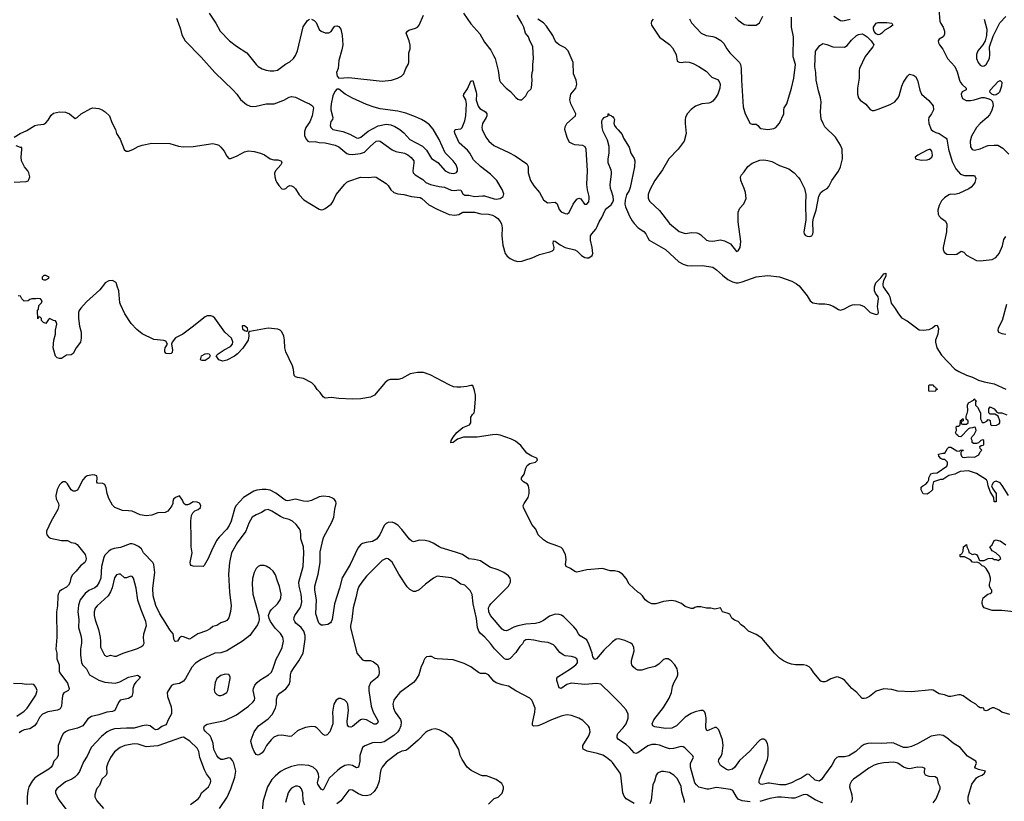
# Model space of a CAD drawing. Header units: inches. Extents: x 1771504 to 1971212, y 471788 to 643615.
# Tile 354 of 587: x 1893986 to 1903994, y 544744 to 552685. Entities that reach past the tile are written whole.
import ezdxf

# ---------------------------------------------------------------- set-up
doc = ezdxf.new("R2010")
doc.units = ezdxf.units.IN
doc.header["$MEASUREMENT"] = 0
for name, color, linetype in [('B8594', 7, 'Continuous'), ('B8595', 7, 'Continuous'), ('B9504', 7, 'Continuous'), ('B9505', 7, 'Continuous')]:
    doc.layers.add(name, color=color, linetype=linetype)

msp = doc.modelspace()

# ---------------------------------------------------------------- linework, layer by layer
at = {"layer": 'B8594', "color": 5}
for points, elevation in [([(1894846, 550000), (1894801, 549939), (1894663, 549817), (1894606, 549754), (1894590, 549730), (1894583, 549710), (1894584, 549650), (1894593, 549570), (1894611, 549510), (1894611, 549450), (1894603, 549410), (1894561, 549350), (1894530, 549295), (1894510, 549281), (1894463, 549277), (1894410, 549244), (1894390, 549242), (1894366, 549250), (1894350, 549266), (1894325, 549350), (1894333, 549430), (1894348, 549490), (1894348, 549530), (1894362, 549590), (1894358, 549610), (1894350, 549626), (1894330, 549628), (1894290, 549648), (1894280, 549640), (1894250, 549598), (1894226, 549610), (1894206, 549630), (1894206, 549650), (1894190, 549666), (1894178, 549662), (1894170, 549646), (1894166, 549730), (1894176, 549744), (1894180, 549780), (1894208, 549810), (1894215, 549830), (1894198, 549850), (1894170, 549854), (1894150, 549848), (1894110, 549848), (1894090, 549842), (1894070, 549828), (1894030, 549826), (1894006, 549850), (1893995, 549875), (1893970, 549878)], 280), ([(1900000, 547087), (1899987, 547087), (1899910, 547109), (1899750, 547096), (1899650, 547073), (1899630, 547078), (1899585, 547110), (1899541, 547130), (1899535, 547150), (1899540, 547200), (1899533, 547250), (1899504, 547310), (1899490, 547321), (1899456, 547336), (1899350, 547374), (1899310, 547400), (1899257, 547450), (1899232, 547510), (1899190, 547555), (1899105, 547730), (1899103, 547750), (1899112, 547770), (1899153, 547830), (1899163, 547870), (1899163, 547910), (1899156, 547950), (1899147, 547967), (1899107, 547990), (1899090, 548005), (1899085, 548010), (1899085, 548030), (1899113, 548067), (1899130, 548130), (1899144, 548156), (1899170, 548175), (1899230, 548191), (1899249, 548210), (1899242, 548230), (1899190, 548249), (1899140, 548280), (1899079, 548359), (1899024, 548404), (1898984, 548424), (1898870, 548465), (1898830, 548470), (1898793, 548467), (1898636, 548444), (1898498, 548442), (1898465, 548435), (1898437, 548423), (1898390, 548390), (1898367, 548387), (1898370, 548411), (1898390, 548443), (1898430, 548490), (1898490, 548542), (1898557, 548570), (1898572, 548590), (1898572, 548648), (1898587, 548673), (1898604, 548690), (1898609, 548711), (1898620, 548830), (1898619, 548870), (1898610, 548919), (1898590, 548967), (1898570, 548970), (1898530, 548958), (1898470, 548951), (1898430, 548950), (1898394, 548954), (1898350, 548974), (1898158, 549078), (1898090, 549099), (1898030, 549101), (1897954, 549086), (1897870, 549040), (1897832, 549028), (1897750, 549028), (1897730, 549022), (1897702, 548998), (1897591, 548869), (1897550, 548850), (1897452, 548832), (1897370, 548830), (1897230, 548836), (1897150, 548848), (1897090, 548841), (1897070, 548853), (1897039, 548899), (1897010, 548927), (1896984, 548964), (1896954, 548994), (1896870, 549038), (1896808, 549050), (1896790, 549057), (1896777, 549070), (1896770, 549130), (1896758, 549170), (1896691, 549311), (1896682, 549350), (1896678, 549430), (1896671, 549470), (1896650, 549515), (1896632, 549532), (1896610, 549541), (1896510, 549550), (1896324, 549516), (1896312, 549508), (1896314, 549474), (1896307, 549430), (1896252, 549348), (1896201, 549290), (1896170, 549267), (1896090, 549225), (1896050, 549215), (1896009, 549229), (1895982, 549270), (1896002, 549290), (1896064, 549330), (1896130, 549364), (1896149, 549390), (1896151, 549411), (1896138, 549450), (1896070, 549510), (1895970, 549653), (1895950, 549669), (1895930, 549678), (1895890, 549675), (1895870, 549667), (1895739, 549561), (1895643, 549490), (1895568, 549452), (1895535, 549410), (1895530, 549390), (1895539, 549330), (1895535, 549305), (1895525, 549295), (1895511, 549289), (1895475, 549295), (1895462, 549310), (1895461, 549330), (1895465, 549350), (1895489, 549390), (1895470, 549419), (1895450, 549425), (1895350, 549437), (1895230, 549493), (1895176, 549536), (1895120, 549600), (1895055, 549695), (1895010, 549790), (1895003, 549810), (1894992, 549930), (1894978, 549978), (1894971, 550000)], 280), ([(1900000, 546354), (1899922, 546278), (1899850, 546193), (1899830, 546184), (1899811, 546211), (1899803, 546250), (1899775, 546335), (1899750, 546385), (1899684, 546424), (1899666, 546446), (1899643, 546490), (1899618, 546518), (1899518, 546618), (1899494, 546634), (1899470, 546642), (1899430, 546644), (1899390, 546633), (1899370, 546624), (1899310, 546580), (1899270, 546560), (1899230, 546552), (1899130, 546544), (1899050, 546528), (1899007, 546513), (1898950, 546481), (1898930, 546476), (1898910, 546479), (1898890, 546493), (1898772, 546630), (1898754, 546670), (1898752, 546708), (1898760, 546730), (1898775, 546750), (1898955, 546930), (1898973, 546970), (1898975, 546990), (1898970, 547010), (1898953, 547033), (1898905, 547070), (1898850, 547096), (1898763, 547123), (1898670, 547187), (1898610, 547200), (1898550, 547207), (1898486, 547250), (1898416, 547276), (1898270, 547318), (1898248, 547328), (1898190, 547367), (1898150, 547383), (1898108, 547392), (1898050, 547396), (1897990, 547380), (1897970, 547387), (1897947, 547407), (1897870, 547507), (1897830, 547550), (1897796, 547570), (1897770, 547579), (1897730, 547576), (1897710, 547566), (1897690, 547545), (1897645, 547450), (1897612, 547408), (1897570, 547384), (1897506, 547374), (1897470, 547362), (1897450, 547348), (1897423, 547317), (1897345, 547150), (1897264, 547016), (1897237, 546910), (1897187, 546750), (1897161, 546590), (1897153, 546567), (1897144, 546556), (1897119, 546541), (1897070, 546532), (1897050, 546532), (1897030, 546549), (1897023, 546563), (1896996, 546650), (1897003, 546790), (1896986, 546890), (1896985, 546930), (1897018, 547050), (1897039, 547170), (1897040, 547280), (1897070, 547410), (1897076, 547430), (1897159, 547581), (1897178, 547630), (1897189, 547711), (1897203, 547770), (1897198, 547790), (1897184, 547810), (1897165, 547825), (1897136, 547836), (1897070, 547843), (1897030, 547837), (1896950, 547800), (1896911, 547789), (1896870, 547793), (1896790, 547814), (1896710, 547797), (1896690, 547801), (1896670, 547812), (1896590, 547876), (1896530, 547905), (1896490, 547913), (1896450, 547913), (1896395, 547905), (1896366, 547894), (1896260, 547830), (1896187, 547750), (1896173, 547727), (1896134, 547590), (1896114, 547546), (1896090, 547510), (1896012, 547428), (1895987, 547393), (1895935, 547290), (1895901, 547210), (1895860, 547140), (1895850, 547129), (1895750, 547133), (1895730, 547139), (1895723, 547150), (1895720, 547170), (1895737, 547270), (1895728, 547330), (1895730, 547410), (1895725, 547595), (1895732, 547648), (1895744, 547676), (1895765, 547695), (1895801, 547710), (1895822, 547730), (1895827, 547750), (1895814, 547774), (1895790, 547784), (1895750, 547785), (1895710, 547762), (1895690, 547755), (1895670, 547755), (1895655, 547770), (1895642, 547802), (1895610, 547846), (1895570, 547829), (1895550, 547814), (1895541, 547790), (1895541, 547770), (1895533, 547747), (1895491, 547690), (1895463, 547677), (1895390, 547675), (1895330, 547650), (1895270, 547643), (1895210, 547655), (1895130, 547690), (1895090, 547696), (1895030, 547699), (1894954, 547730), (1894930, 547753), (1894890, 547819), (1894874, 547870), (1894864, 547930), (1894850, 547961), (1894830, 547974), (1894777, 547977), (1894768, 547988), (1894774, 548030), (1894770, 548050), (1894750, 548058), (1894730, 548060), (1894670, 548051), (1894650, 548037), (1894629, 548011), (1894580, 547920), (1894570, 547906), (1894550, 547895), (1894530, 547896), (1894510, 547908), (1894471, 547970), (1894450, 547990), (1894428, 547990), (1894410, 547980), (1894390, 547960), (1894367, 547913), (1894352, 547850), (1894356, 547816), (1894380, 547770), (1894382, 547750), (1894373, 547710), (1894304, 547590), (1894258, 547490), (1894257, 547470), (1894263, 547450), (1894278, 547430), (1894298, 547418), (1894410, 547392), (1894470, 547392), (1894510, 547375), (1894550, 547365), (1894570, 547354), (1894650, 547253), (1894660, 547210), (1894658, 547190), (1894646, 547170), (1894603, 547137), (1894559, 547081), (1894519, 547041), (1894505, 547010), (1894495, 546965), (1894481, 546939), (1894461, 546919), (1894409, 546891), (1894390, 546875), (1894377, 546850), (1894374, 546830), (1894369, 546731), (1894360, 546670), (1894362, 546410), (1894352, 546290), (1894362, 546250), (1894364, 546190), (1894388, 546130), (1894387, 546067), (1894393, 546050), (1894470, 545945), (1894490, 545891), (1894485, 545875), (1894475, 545865), (1894434, 545846), (1894423, 545830), (1894416, 545790), (1894412, 545710), (1894396, 545684), (1894369, 545671), (1894270, 545654), (1894218, 545630), (1894186, 545594), (1894159, 545541), (1894135, 545510), (1894090, 545481), (1894030, 545470), (1894003, 545457), (1893979, 545441)], 320), ([(1900000, 545830), (1899894, 545934), (1899850, 545942), (1899730, 545929), (1899590, 545943), (1899547, 545930), (1899490, 545890), (1899470, 545895), (1899446, 545970), (1899446, 545994), (1899456, 546010), (1899584, 546090), (1899639, 546130), (1899654, 546150), (1899656, 546170), (1899650, 546190), (1899630, 546206), (1899596, 546216), (1899530, 546223), (1899510, 546231), (1899476, 546256), (1899430, 546318), (1899410, 546333), (1899358, 546358), (1899290, 546363), (1899210, 546381), (1899153, 546387), (1899130, 546383), (1899110, 546370), (1899097, 546343), (1899070, 546315), (1899030, 546254), (1898970, 546196), (1898950, 546184), (1898930, 546183), (1898915, 546190), (1898813, 546293), (1898770, 546348), (1898714, 546410), (1898669, 546449), (1898652, 546472), (1898638, 546510), (1898630, 546602), (1898595, 546750), (1898584, 546844), (1898564, 546884), (1898510, 546940), (1898470, 546951), (1898413, 546993), (1898370, 547013), (1898230, 547031), (1898191, 547010), (1898110, 546950), (1898046, 546894), (1898010, 546876), (1897990, 546874), (1897950, 546896), (1897924, 546924), (1897838, 547050), (1897790, 547144), (1897770, 547172), (1897730, 547209), (1897710, 547212), (1897670, 547189), (1897512, 547030), (1897462, 546970), (1897433, 546927), (1897419, 546890), (1897403, 546810), (1897375, 546710), (1897360, 546590), (1897347, 546530), (1897348, 546510), (1897413, 546250), (1897470, 546182), (1897490, 546173), (1897550, 546173), (1897581, 546161), (1897621, 546130), (1897636, 546096), (1897640, 546050), (1897636, 546030), (1897618, 546002), (1897552, 545948), (1897534, 545906), (1897534, 545870), (1897557, 545710), (1897577, 545650), (1897624, 545570), (1897630, 545550), (1897623, 545537), (1897610, 545526), (1897590, 545526), (1897510, 545570), (1897470, 545579), (1897450, 545570), (1897370, 545505), (1897350, 545496), (1897330, 545499), (1897319, 545519), (1897314, 545554), (1897328, 545670), (1897321, 545730), (1897311, 545751), (1897290, 545771), (1897250, 545787), (1897230, 545787), (1897201, 545770), (1897180, 545730), (1897165, 545650), (1897170, 545590), (1897167, 545530), (1897137, 545450), (1897110, 545420), (1897090, 545414), (1897070, 545421), (1897010, 545486), (1896990, 545500), (1896950, 545505), (1896890, 545493), (1896830, 545471), (1896810, 545459), (1896750, 545407), (1896730, 545402), (1896650, 545417), (1896610, 545412), (1896570, 545397), (1896540, 545370), (1896493, 545310), (1896470, 545264), (1896450, 545237), (1896430, 545222), (1896410, 545214), (1896390, 545221), (1896370, 545249), (1896352, 545290), (1896335, 545350), (1896338, 545370), (1896370, 545450), (1896412, 545510), (1896510, 545582), (1896553, 545627), (1896587, 545690), (1896595, 545730), (1896597, 545783), (1896606, 545814), (1896630, 545842), (1896690, 545885), (1896726, 545930), (1896735, 545965), (1896739, 546030), (1896745, 546055), (1896767, 546093), (1896824, 546170), (1896867, 546250), (1896888, 546390), (1896887, 546430), (1896874, 546474), (1896846, 546510), (1896794, 546554), (1896781, 546570), (1896773, 546590), (1896774, 546610), (1896782, 546630), (1896835, 546710), (1896845, 546735), (1896852, 546770), (1896846, 546850), (1896826, 546930), (1896824, 546970), (1896867, 547130), (1896874, 547270), (1896870, 547330), (1896842, 547410), (1896844, 547450), (1896840, 547490), (1896830, 547513), (1896796, 547556), (1896759, 547590), (1896726, 547606), (1896670, 547621), (1896636, 547636), (1896550, 547693), (1896510, 547708), (1896479, 547701), (1896442, 547678), (1896390, 547656), (1896350, 547630), (1896315, 547570), (1896283, 547490), (1896195, 547370), (1896139, 547270), (1896118, 547170), (1896107, 547050), (1896118, 546870), (1896134, 546730), (1896129, 546671), (1896110, 546609), (1896090, 546581), (1896070, 546569), (1896030, 546557), (1895990, 546530), (1895950, 546521), (1895923, 546497), (1895885, 546475), (1895795, 546445), (1895736, 546404), (1895710, 546392), (1895650, 546414), (1895630, 546417), (1895610, 546405), (1895590, 546370), (1895570, 546366), (1895564, 546370), (1895552, 546390), (1895549, 546429), (1895544, 546444), (1895510, 546486), (1895465, 546565), (1895410, 546650), (1895370, 546732), (1895343, 546830), (1895339, 546910), (1895360, 547070), (1895350, 547150), (1895340, 547170), (1895245, 547270), (1895224, 547310), (1895194, 547334), (1895153, 547353), (1895130, 547360), (1895110, 547360), (1895010, 547324), (1894947, 547313), (1894917, 547303), (1894890, 547284), (1894850, 547243), (1894840, 547220), (1894818, 547130), (1894809, 547011), (1894795, 546970), (1894770, 546930), (1894750, 546913), (1894690, 546886), (1894650, 546856), (1894601, 546790), (1894583, 546737), (1894577, 546670), (1894586, 546590), (1894583, 546510), (1894606, 546430), (1894613, 546390), (1894614, 546350), (1894605, 546290), (1894604, 546230), (1894614, 546154), (1894625, 546130), (1894664, 546090), (1894694, 546030), (1894790, 545976), (1894850, 545954), (1894957, 545943), (1895002, 545958), (1895090, 546004), (1895184, 546024), (1895211, 546010), (1895203, 545990), (1895165, 545955), (1895148, 545930), (1895135, 545890), (1895137, 545850), (1895124, 545810), (1895093, 545787), (1895008, 545770), (1894990, 545749), (1894953, 545667), (1894930, 545657), (1894870, 545650), (1894790, 545623), (1894714, 545606), (1894679, 545581), (1894628, 545510), (1894573, 545487), (1894478, 545462), (1894450, 545448), (1894429, 545430), (1894414, 545406), (1894378, 545310), (1894377, 545210), (1894360, 545180), (1894333, 545150), (1894320, 545110), (1894307, 545090), (1894282, 545070), (1894186, 545014), (1894139, 544981), (1894114, 544950), (1894080, 544890), (1894067, 544850), (1894062, 544790), (1894062, 544710)], 340), ([(1896018, 544670), (1896093, 544787), (1896131, 544870), (1896173, 544990), (1896183, 545050), (1896161, 545130), (1896150, 545160), (1896130, 545181), (1896110, 545186), (1896050, 545169), (1896030, 545170), (1896005, 545185), (1895988, 545210), (1895959, 545270), (1895951, 545331), (1895932, 545390), (1895921, 545410), (1895870, 545457), (1895861, 545470), (1895858, 545490), (1895864, 545510), (1895890, 545527), (1896070, 545565), (1896190, 545623), (1896310, 545710), (1896356, 545750), (1896371, 545770), (1896376, 545790), (1896358, 545870), (1896361, 545890), (1896377, 545923), (1896398, 545950), (1896425, 545975), (1896516, 546030), (1896544, 546056), (1896563, 546097), (1896592, 546188), (1896628, 546250), (1896652, 546308), (1896668, 546370), (1896661, 546410), (1896637, 546450), (1896584, 546504), (1896535, 546570), (1896521, 546601), (1896516, 546630), (1896527, 546670), (1896540, 546690), (1896605, 546750), (1896634, 546790), (1896641, 546810), (1896643, 546850), (1896627, 546927), (1896602, 546990), (1896586, 547046), (1896562, 547082), (1896530, 547109), (1896490, 547133), (1896470, 547139), (1896430, 547139), (1896410, 547129), (1896390, 547110), (1896370, 547070), (1896353, 547007), (1896349, 546950), (1896356, 546850), (1896418, 546630), (1896420, 546590), (1896417, 546570), (1896402, 546538), (1896325, 546430), (1896250, 546370), (1896090, 546274), (1896030, 546253), (1895970, 546248), (1895830, 546186), (1895774, 546146), (1895734, 546106), (1895670, 545990), (1895650, 545965), (1895610, 545940), (1895550, 545932), (1895530, 545921), (1895486, 545850), (1895489, 545810), (1895525, 545705), (1895530, 545670), (1895528, 545632), (1895494, 545570), (1895479, 545530), (1895470, 545521), (1895430, 545504), (1895390, 545475), (1895370, 545471), (1895350, 545481), (1895311, 545511), (1895270, 545517), (1895230, 545511), (1895150, 545486), (1895070, 545487), (1894950, 545479), (1894910, 545468), (1894874, 545450), (1894817, 545403), (1894711, 545289), (1894670, 545201), (1894634, 545146), (1894593, 545047), (1894570, 545013), (1894545, 544990), (1894514, 544970), (1894450, 544943), (1894362, 544870), (1894350, 544850), (1894348, 544830), (1894375, 544770), (1894464, 544650)], 360), ([(1900000, 545147), (1899950, 545190), (1899912, 545212), (1899859, 545230), (1899752, 545252), (1899714, 545274), (1899708, 545290), (1899711, 545310), (1899770, 545410), (1899783, 545450), (1899778, 545490), (1899768, 545508), (1899710, 545564), (1899668, 545588), (1899594, 545614), (1899550, 545621), (1899530, 545620), (1899490, 545610), (1899390, 545573), (1899290, 545523), (1899252, 545512), (1899207, 545507), (1899197, 545517), (1899197, 545537), (1899223, 545650), (1899225, 545690), (1899198, 545758), (1899190, 545772), (1899170, 545790), (1899027, 545867), (1898954, 545914), (1898890, 545926), (1898830, 545947), (1898806, 545966), (1898750, 546030), (1898723, 546043), (1898670, 546044), (1898650, 546052), (1898570, 546109), (1898505, 546145), (1898390, 546180), (1898230, 546192), (1898210, 546196), (1898170, 546215), (1898150, 546215), (1898122, 546210), (1898105, 546195), (1898091, 546169), (1898087, 546150), (1898068, 546112), (1898043, 546030), (1898010, 545976), (1897987, 545950), (1897850, 545848), (1897815, 545810), (1897790, 545770), (1897780, 545730), (1897785, 545690), (1897803, 545650), (1897855, 545575), (1897864, 545550), (1897861, 545510), (1897843, 545470), (1897829, 545450), (1897787, 545413), (1897690, 545349), (1897650, 545337), (1897590, 545341), (1897570, 545337), (1897493, 545307), (1897470, 545290), (1897443, 545210), (1897443, 545150), (1897430, 545089), (1897410, 545084), (1897370, 545108), (1897330, 545116), (1897290, 545106), (1897250, 545085), (1897219, 545061), (1897130, 544978), (1897070, 544857), (1897050, 544866), (1897017, 544917), (1897012, 544930), (1897026, 544990), (1897022, 545022), (1897001, 545061), (1896969, 545089), (1896926, 545106), (1896845, 545115), (1896808, 545112), (1896750, 545098), (1896686, 545074), (1896635, 545045), (1896581, 544999), (1896550, 544965), (1896503, 544890), (1896461, 544750), (1896449, 544650)], 360), ([(1893958, 545610), (1894030, 545661), (1894061, 545690), (1894150, 545821), (1894164, 545870), (1894150, 545904), (1894130, 545929), (1894110, 545934), (1894050, 545930), (1894010, 545936), (1893921, 545941)], 320), ([(1898750, 544715), (1898810, 544771), (1898850, 544785), (1898890, 544825), (1898904, 544870), (1898904, 544890), (1898886, 544926), (1898830, 544965), (1898730, 545003), (1898690, 545003), (1898671, 545009), (1898576, 545056), (1898535, 545090), (1898484, 545170), (1898464, 545210), (1898449, 545270), (1898383, 545383), (1898310, 545439), (1898250, 545469), (1898210, 545479), (1898170, 545473), (1898130, 545458), (1898110, 545444), (1898035, 545365), (1897930, 545273), (1897910, 545259), (1897870, 545253), (1897830, 545232), (1897710, 545142), (1897670, 545090), (1897658, 545062), (1897649, 545030), (1897639, 544950), (1897619, 544890), (1897590, 544844), (1897550, 544810), (1897510, 544800), (1897470, 544803), (1897430, 544821), (1897370, 544856), (1897350, 544862), (1897330, 544858), (1897250, 544750), (1897210, 544718)], 380), ([(1895723, 544710), (1895798, 544770), (1895815, 544790), (1895833, 544830), (1895904, 544890), (1895926, 544930), (1895930, 544950), (1895926, 544970), (1895884, 545024), (1895863, 545063), (1895816, 545190), (1895805, 545250), (1895790, 545282), (1895714, 545354), (1895650, 545394), (1895630, 545391), (1895390, 545309), (1895270, 545297), (1895190, 545323), (1895150, 545329), (1895054, 545310), (1895008, 545292), (1894950, 545247), (1894908, 545190), (1894880, 545130), (1894869, 545090), (1894870, 545030), (1894866, 545010), (1894821, 544970), (1894797, 544903), (1894770, 544874), (1894762, 544858), (1894749, 544810), (1894750, 544790), (1894770, 544750), (1894839, 544670)], 380), ([(1896884, 544704), (1896867, 544750), (1896862, 544830), (1896857, 544850), (1896850, 544870), (1896832, 544892), (1896810, 544898), (1896790, 544896), (1896750, 544876), (1896730, 544858), (1896714, 544830), (1896687, 544730)], 380)]:
    msp.add_lwpolyline(points, dxfattribs=dict(at, elevation=elevation))
for points, elevation in [([(1896270, 549576), (1896250, 549574), (1896246, 549570), (1896250, 549545), (1896270, 549526), (1896290, 549522), (1896298, 549522), (1896306, 549530), (1896302, 549550)], 280), ([(1895842, 549222), (1895822, 549230), (1895835, 549270), (1895870, 549290), (1895890, 549293), (1895912, 549290), (1895922, 549270), (1895912, 549250), (1895870, 549224)], 280), ([(1894993, 547053), (1894970, 547044), (1894950, 547015), (1894927, 546913), (1894909, 546871), (1894885, 546830), (1894774, 546730), (1894754, 546706), (1894741, 546670), (1894744, 546630), (1894753, 546587), (1894785, 546490), (1894803, 546410), (1894808, 546370), (1894808, 546310), (1894848, 546230), (1894870, 546215), (1894910, 546228), (1894950, 546218), (1894970, 546218), (1894990, 546229), (1895036, 546250), (1895184, 546296), (1895224, 546316), (1895241, 546330), (1895251, 546350), (1895245, 546405), (1895247, 546447), (1895273, 546530), (1895267, 546570), (1895219, 546690), (1895188, 546788), (1895169, 546909), (1895142, 547010), (1895130, 547027), (1895111, 547031), (1895070, 547016), (1895050, 547015), (1895011, 547051)], 360), ([(1896074, 546034), (1896030, 546022), (1895990, 545990), (1895971, 545950), (1895963, 545877), (1895970, 545850), (1895990, 545829), (1896010, 545820), (1896030, 545819), (1896050, 545824), (1896090, 545848), (1896102, 545870), (1896126, 545990), (1896125, 546010), (1896110, 546032)], 380)]:
    msp.add_lwpolyline(points, close=True, dxfattribs=dict(at, elevation=elevation))
at = {"layer": 'B8595', "color": 5}
for points, elevation in [([(1895581, 552701), (1895597, 552657), (1895620, 552590), (1895632, 552530), (1895668, 552470), (1895830, 552305), (1895968, 552148), (1896157, 551970), (1896192, 551930), (1896230, 551876), (1896290, 551825), (1896327, 551807), (1896350, 551802), (1896390, 551805), (1896490, 551829), (1896572, 551832), (1896670, 551866), (1896723, 551897), (1896750, 551906), (1896790, 551898), (1896890, 551847), (1896933, 551830), (1896962, 551810), (1896973, 551790), (1896958, 551710), (1896934, 551646), (1896894, 551590), (1896882, 551550), (1896881, 551510), (1896899, 551470), (1896913, 551450), (1896930, 551443), (1896990, 551449), (1897030, 551438), (1897090, 551434), (1897191, 551410), (1897230, 551392), (1897310, 551326), (1897330, 551318), (1897370, 551314), (1897450, 551325), (1897490, 551339), (1897550, 551399), (1897610, 551450), (1897630, 551455), (1897650, 551450), (1897770, 551362), (1897810, 551347), (1897896, 551330), (1897930, 551313), (1897965, 551285), (1897991, 551250), (1897993, 551230), (1897982, 551150), (1897985, 551130), (1898004, 551110), (1898082, 551062), (1898115, 551030), (1898162, 551010), (1898250, 550989), (1898302, 550982), (1898370, 550953), (1898409, 550951), (1898450, 550958), (1898470, 550954), (1898490, 550916), (1898510, 550902), (1898550, 550901), (1898610, 550890), (1898690, 550897), (1898710, 550895), (1898810, 550866), (1898830, 550863), (1898870, 550870), (1898900, 550890), (1898905, 550915), (1898890, 550959), (1898835, 551050), (1898770, 551115), (1898670, 551194), (1898600, 551260), (1898560, 551330), (1898539, 551359), (1898453, 551433), (1898407, 551533), (1898404, 551550), (1898412, 551568), (1898470, 551576), (1898484, 551590), (1898510, 551656), (1898521, 551710), (1898527, 551830), (1898520, 551870), (1898497, 551910), (1898500, 551930), (1898536, 551984), (1898570, 552059), (1898590, 552066), (1898625, 551950), (1898629, 551929), (1898627, 551867), (1898646, 551806), (1898664, 551784), (1898719, 551750), (1898733, 551730), (1898734, 551710), (1898728, 551690), (1898690, 551630), (1898682, 551590), (1898686, 551570), (1898725, 551490), (1898754, 551450), (1898806, 551406), (1898957, 551337), (1899022, 551302), (1899140, 551220), (1899154, 551194), (1899154, 551130), (1899178, 551050), (1899210, 550996), (1899269, 550929), (1899310, 550856), (1899350, 550826), (1899430, 550830), (1899450, 550813), (1899470, 550756), (1899490, 550732), (1899530, 550715), (1899550, 550714), (1899570, 550725), (1899612, 550810), (1899650, 550862), (1899670, 550871), (1899690, 550865), (1899726, 550810), (1899750, 550811), (1899770, 550836), (1899775, 550870), (1899775, 550890), (1899756, 550956), (1899750, 551010), (1899758, 551150), (1899743, 551370), (1899734, 551394), (1899710, 551407), (1899630, 551413), (1899610, 551419), (1899579, 551439), (1899569, 551450), (1899550, 551488), (1899527, 551570), (1899530, 551598), (1899546, 551630), (1899635, 551710), (1899637, 551730), (1899589, 551830), (1899579, 551870), (1899588, 551930), (1899637, 551990), (1899648, 552030), (1899642, 552070), (1899614, 552134), (1899611, 552251), (1899561, 552370), (1899530, 552400), (1899470, 552430), (1899444, 552450), (1899430, 552470), (1899404, 552524), (1899340, 552620), (1899310, 552653), (1899252, 552692)], 320), ([(1895913, 552750), (1895979, 552650), (1896023, 552570), (1896118, 552470), (1896190, 552415), (1896294, 552350), (1896390, 552231), (1896411, 552210), (1896450, 552185), (1896490, 552171), (1896530, 552165), (1896570, 552164), (1896606, 552174), (1896686, 552234), (1896730, 552256), (1896770, 552291), (1896790, 552321), (1896808, 552370), (1896867, 552613), (1896910, 552678), (1896930, 552689)], 340), ([(1896950, 552689), (1896978, 552678), (1896998, 552658), (1897030, 552587), (1897050, 552570), (1897090, 552552), (1897127, 552553), (1897150, 552566), (1897176, 552604), (1897190, 552618), (1897210, 552622), (1897230, 552615), (1897249, 552589), (1897265, 552525), (1897269, 552430), (1897260, 552380), (1897231, 552270), (1897223, 552190), (1897207, 552150), (1897211, 552110), (1897230, 552091), (1897330, 552099), (1897670, 552059), (1897766, 552070), (1897826, 552090), (1897866, 552110), (1897890, 552134), (1897909, 552190), (1897935, 552230), (1897942, 552250), (1897942, 552350), (1897955, 552390), (1897955, 552425), (1897944, 552470), (1897913, 552550), (1897929, 552570), (1897942, 552578), (1898010, 552598), (1898030, 552609), (1898047, 552630), (1898091, 552730)], 340), ([(1898496, 552750), (1898570, 552643), (1898662, 552542), (1898710, 552457), (1898774, 552374), (1898803, 552323), (1898818, 552290), (1898850, 552170), (1898863, 552070), (1898873, 552050), (1898930, 551988), (1898974, 551954), (1899030, 551896), (1899050, 551878), (1899070, 551871), (1899090, 551871), (1899100, 551880), (1899130, 551912), (1899150, 551952), (1899180, 551980), (1899188, 551992), (1899195, 552070), (1899192, 552110), (1899196, 552150), (1899203, 552170), (1899201, 552230), (1899209, 552291), (1899201, 552410), (1899186, 552446), (1899170, 552470), (1899156, 552510), (1899128, 552548), (1899110, 552609), (1899090, 552649), (1899043, 552730)], 340), ([(1893930, 551490), (1893990, 551530), (1894059, 551561), (1894139, 551610), (1894170, 551618), (1894230, 551623), (1894250, 551636), (1894275, 551665), (1894304, 551716), (1894330, 551734), (1894390, 551750), (1894450, 551745), (1894491, 551730), (1894550, 551683), (1894570, 551691), (1894610, 551730), (1894710, 551783), (1894730, 551788), (1894790, 551784), (1894823, 551770), (1894853, 551750), (1894898, 551710), (1894922, 551642), (1894958, 551570), (1894970, 551530), (1895006, 551470), (1895048, 551368), (1895069, 551349), (1895090, 551350), (1895135, 551365), (1895190, 551396), (1895231, 551411), (1895330, 551430), (1895510, 551426), (1895600, 551400), (1895650, 551395), (1895750, 551397), (1895950, 551427), (1895990, 551418), (1896010, 551409), (1896031, 551391), (1896064, 551350), (1896090, 551297), (1896110, 551276), (1896130, 551276), (1896155, 551285), (1896197, 551303), (1896270, 551344), (1896310, 551352), (1896370, 551345), (1896434, 551330), (1896473, 551313), (1896530, 551271), (1896570, 551260), (1896610, 551261), (1896630, 551256), (1896642, 551250), (1896651, 551230), (1896641, 551210), (1896585, 551150), (1896575, 551125), (1896578, 551090), (1896590, 551050), (1896598, 551030), (1896619, 550999), (1896650, 550968), (1896670, 550963), (1896690, 550971), (1896710, 550990), (1896730, 550999), (1896750, 550998), (1896770, 550988), (1896790, 550967), (1896825, 550905), (1896875, 550855), (1897030, 550759), (1897050, 550755), (1897070, 550757), (1897092, 550768), (1897150, 550812), (1897167, 550833), (1897203, 550910), (1897290, 551013), (1897310, 551034), (1897330, 551046), (1897450, 551084), (1897530, 551081), (1897590, 551090), (1897610, 551086), (1897710, 551021), (1897730, 551001), (1897758, 550958), (1897790, 550930), (1897830, 550917), (1897890, 550909), (1897968, 550888), (1898057, 550877), (1898073, 550870), (1898145, 550805), (1898230, 550760), (1898350, 550706), (1898410, 550698), (1898450, 550707), (1898491, 550729), (1898590, 550731), (1898610, 550730), (1898674, 550714), (1898750, 550709), (1898790, 550698), (1898823, 550683), (1898846, 550666), (1898870, 550636), (1898882, 550610), (1898891, 550571), (1898888, 550490), (1898896, 550396), (1898921, 550310), (1898941, 550281), (1898970, 550259), (1899010, 550239), (1899050, 550229), (1899088, 550232), (1899119, 550241), (1899194, 550266), (1899270, 550300), (1899375, 550325), (1899403, 550337), (1899414, 550350), (1899419, 550370), (1899408, 550410), (1899410, 550437), (1899430, 550434), (1899479, 550399), (1899530, 550370), (1899630, 550346), (1899652, 550332), (1899697, 550290), (1899730, 550269), (1899750, 550265), (1899770, 550267), (1899804, 550290), (1899810, 550310), (1899803, 550370), (1899786, 550446), (1899789, 550490), (1899801, 550510), (1899842, 550558), (1899856, 550584), (1899874, 550630), (1899903, 550677), (1899936, 550750), (1899952, 550770), (1900000, 550808)], 280), ([(1900000, 551138), (1899996, 551156), (1899966, 551230), (1899967, 551270), (1899979, 551330), (1899978, 551398), (1899961, 551461), (1899915, 551550), (1899906, 551590), (1899904, 551656), (1899908, 551670), (1899926, 551690), (1899966, 551710), (1899966, 551730), (1899970, 551732), (1899978, 551718), (1900000, 551707)], 280), ([(1893930, 551035), (1894050, 551041), (1894072, 551048), (1894080, 551060), (1894089, 551090), (1894079, 551130), (1894069, 551150), (1894034, 551190), (1894004, 551250), (1893999, 551290), (1894008, 551368), (1894006, 551386), (1893994, 551386), (1893950, 551404)], 280), ([(1900000, 550942), (1899991, 550970), (1899986, 551010), (1900000, 551117)], 280), ([(1894971, 550000), (1894968, 550008), (1894959, 550019), (1894930, 550035), (1894890, 550033), (1894853, 550010), (1894846, 550000)], 280)]:
    msp.add_lwpolyline(points, dxfattribs=dict(at, elevation=elevation))
for points, elevation in [([(1897230, 551978), (1897210, 551978), (1897190, 551955), (1897168, 551910), (1897150, 551830), (1897147, 551793), (1897149, 551769), (1897170, 551690), (1897165, 551670), (1897147, 551650), (1897142, 551610), (1897147, 551590), (1897167, 551570), (1897270, 551550), (1897342, 551522), (1897410, 551486), (1897430, 551482), (1897454, 551490), (1897526, 551554), (1897630, 551608), (1897710, 551624), (1897757, 551617), (1897800, 551600), (1897851, 551571), (1897890, 551536), (1897950, 551468), (1898080, 551400), (1898120, 551360), (1898170, 551276), (1898235, 551235), (1898310, 551149), (1898350, 551129), (1898390, 551123), (1898410, 551125), (1898426, 551134), (1898435, 551150), (1898435, 551170), (1898421, 551210), (1898393, 551250), (1898312, 551332), (1898250, 551469), (1898190, 551573), (1898150, 551616), (1898110, 551647), (1898071, 551671), (1898010, 551699), (1897910, 551737), (1897830, 551755), (1897650, 551781), (1897590, 551795), (1897510, 551822), (1897370, 551887), (1897295, 551930)], 340), ([(1894250, 550086), (1894230, 550086), (1894214, 550070), (1894214, 550050), (1894230, 550042), (1894250, 550042), (1894282, 550058), (1894286, 550070)], 280)]:
    msp.add_lwpolyline(points, close=True, dxfattribs=dict(at, elevation=elevation))
at = {"layer": 'B9504', "color": 5}
for points, elevation in [([(1901880, 550000), (1901910, 549981), (1901990, 549879), (1902019, 549830), (1902047, 549810), (1902110, 549799), (1902170, 549798), (1902210, 549792), (1902255, 549775), (1902310, 549739), (1902330, 549735), (1902370, 549747), (1902422, 549778), (1902450, 549788), (1902471, 549791), (1902530, 549787), (1902570, 549770), (1902630, 549711), (1902690, 549690), (1902710, 549698), (1902716, 549710), (1902706, 549770), (1902715, 549850), (1902710, 549870), (1902685, 549905), (1902675, 549930), (1902675, 549970), (1902686, 550000)], 280), ([(1902760, 550000), (1902760, 549990), (1902764, 549970), (1902821, 549890), (1902830, 549870), (1902844, 549804), (1902885, 549750), (1902910, 549706), (1902950, 549657), (1903005, 549625), (1903130, 549535), (1903170, 549532), (1903230, 549539), (1903264, 549556), (1903290, 549578), (1903310, 549581), (1903326, 549546), (1903317, 549490), (1903295, 549430), (1903294, 549410), (1903308, 549350), (1903357, 549277), (1903490, 549136), (1903530, 549112), (1903610, 549075), (1903670, 549053), (1903730, 549023), (1903790, 549006), (1903890, 548985), (1904008, 548930)], 280), ([(1904015, 549790), (1903972, 549630), (1903930, 549550), (1903927, 549530), (1903936, 549510), (1903970, 549496), (1904010, 549490)], 320), ([(1904035, 547850), (1903973, 547953), (1903950, 547978), (1903910, 547995), (1903891, 547989), (1903880, 547980), (1903862, 547950), (1903877, 547917), (1903911, 547870), (1903911, 547789), (1903910, 547786), (1903890, 547786), (1903888, 547830), (1903849, 547890), (1903829, 547949), (1903824, 547990), (1903814, 548010), (1903710, 548075), (1903630, 548100), (1903544, 548096), (1903490, 548069), (1903430, 548055), (1903370, 548015), (1903346, 548014), (1903274, 547990), (1903265, 547950), (1903265, 547910), (1903230, 547878), (1903210, 547866), (1903170, 547868), (1903148, 547910), (1903150, 547934), (1903166, 547950), (1903195, 547965), (1903218, 547990), (1903228, 548010), (1903228, 548032), (1903248, 548070), (1903270, 548078), (1903310, 548082), (1903409, 548150), (1903418, 548170), (1903418, 548190), (1903390, 548218), (1903370, 548218), (1903350, 548228), (1903328, 548250), (1903326, 548270), (1903370, 548282), (1903390, 548282), (1903418, 548330), (1903430, 548342), (1903450, 548342), (1903510, 548305), (1903538, 548302), (1903550, 548312), (1903574, 548314), (1903570, 548306), (1903558, 548302), (1903552, 548288), (1903551, 548270), (1903558, 548250), (1903570, 548241), (1903590, 548236), (1903630, 548245), (1903690, 548242), (1903735, 548265), (1903750, 548294), (1903766, 548310), (1903748, 548330), (1903746, 548350), (1903760, 548360), (1903778, 548362), (1903786, 548370), (1903786, 548410), (1903775, 548415), (1903754, 548410), (1903730, 548386), (1903710, 548378), (1903680, 548380), (1903666, 548390), (1903666, 548410), (1903658, 548430), (1903668, 548450), (1903689, 548470), (1903708, 548510), (1903702, 548542), (1903690, 548546), (1903670, 548538), (1903644, 548536), (1903630, 548528), (1903552, 548448), (1903530, 548449), (1903522, 548462), (1903508, 548470), (1903498, 548490), (1903508, 548510), (1903506, 548550), (1903510, 548554), (1903530, 548554), (1903546, 548570), (1903548, 548612), (1903562, 548618), (1903566, 548630), (1903574, 548630), (1903574, 548610), (1903558, 548602), (1903554, 548590), (1903558, 548578), (1903570, 548574), (1903610, 548574), (1903626, 548590), (1903626, 548610), (1903607, 548627), (1903606, 548650), (1903608, 548670), (1903616, 548684), (1903622, 548710), (1903618, 548770), (1903629, 548791), (1903682, 548818), (1903686, 548834), (1903690, 548834), (1903698, 548818), (1903712, 548810), (1903702, 548798), (1903702, 548770), (1903722, 548750), (1903752, 548690), (1903752, 548630), (1903764, 548604), (1903770, 548594), (1903790, 548594), (1903815, 548605), (1903830, 548622), (1903840, 548620), (1903850, 548614), (1903853, 548573), (1903862, 548562), (1903916, 548564), (1903940, 548580), (1903948, 548590), (1903949, 548610), (1903930, 548658), (1903896, 548676), (1903850, 548678), (1903838, 548690), (1903835, 548730), (1903849, 548751), (1903891, 548730), (1903918, 548698), (1903931, 548691), (1903970, 548690), (1904021, 548670)], 260), ([(1904090, 546670), (1903970, 546684), (1903870, 546682), (1903790, 546709), (1903775, 546730), (1903768, 546752), (1903768, 546770), (1903778, 546810), (1903826, 546850), (1903850, 546854), (1903866, 546870), (1903866, 546890), (1903858, 546898), (1903844, 546930), (1903842, 546950), (1903855, 546990), (1903855, 547010), (1903840, 547060), (1903808, 547110), (1903789, 547129), (1903770, 547135), (1903743, 547163), (1903715, 547175), (1903690, 547169), (1903670, 547175), (1903650, 547198), (1903590, 547226), (1903550, 547226), (1903546, 547230), (1903546, 547250), (1903562, 547258), (1903576, 547284), (1903578, 547330), (1903610, 547354), (1903612, 547330), (1903630, 547294), (1903632, 547272), (1903670, 547252), (1903690, 547258), (1903711, 547251), (1903725, 547230), (1903737, 547197), (1903750, 547191), (1903790, 547191), (1903830, 547212), (1903870, 547214), (1903890, 547202), (1903910, 547202), (1903930, 547192), (1903958, 547210), (1903948, 547230), (1903906, 547270), (1903869, 547289), (1903848, 547330), (1903869, 547351), (1903890, 547392), (1903910, 547402), (1903930, 547392), (1903951, 547391), (1904010, 547351)], 260), ([(1904050, 545626), (1903970, 545649), (1903941, 545670), (1903890, 545693), (1903870, 545693), (1903850, 545685), (1903830, 545669), (1903810, 545664), (1903790, 545669), (1903786, 545690), (1903770, 545695), (1903750, 545694), (1903730, 545702), (1903704, 545730), (1903650, 545761), (1903574, 545814), (1903550, 545824), (1903530, 545824), (1903450, 545807), (1903430, 545808), (1903385, 545825), (1903330, 545836), (1903270, 545873), (1903256, 545876), (1903050, 545855), (1902910, 545864), (1902850, 545881), (1902770, 545886), (1902690, 545863), (1902623, 545810), (1902590, 545792), (1902570, 545787), (1902550, 545789), (1902496, 545850), (1902444, 545890), (1902373, 545970), (1902350, 545989), (1902310, 546006), (1902290, 546009), (1902230, 545989), (1902190, 545964), (1902170, 545957), (1902150, 545958), (1902130, 545965), (1902059, 546050), (1902031, 546091), (1902011, 546111), (1901984, 546124), (1901951, 546131), (1901870, 546131), (1901830, 546137), (1901790, 546149), (1901748, 546170), (1901710, 546197), (1901658, 546250), (1901530, 546400), (1901470, 546437), (1901392, 546472), (1901354, 546514), (1901318, 546538), (1901289, 546569), (1901250, 546584), (1901224, 546604), (1901205, 546645), (1901177, 546657), (1901130, 546669), (1901110, 546708), (1901050, 546696), (1901010, 546705), (1900965, 546705), (1900910, 546719), (1900870, 546719), (1900847, 546713), (1900830, 546702), (1900810, 546702), (1900750, 546724), (1900712, 546752), (1900650, 546776), (1900610, 546785), (1900530, 546775), (1900450, 546750), (1900410, 546750), (1900370, 546770), (1900344, 546790), (1900317, 546830), (1900294, 546854), (1900269, 546870), (1900181, 546950), (1900149, 547009), (1900113, 547050), (1900074, 547074), (1900030, 547085), (1900000, 547087)], 280), ([(1903645, 544710), (1903627, 544750), (1903625, 544790), (1903663, 544917), (1903710, 544981), (1903730, 544995), (1903770, 545011), (1903790, 545026), (1903801, 545050), (1903730, 545067), (1903702, 545082), (1903695, 545090), (1903711, 545130), (1903705, 545150), (1903621, 545201), (1903544, 545290), (1903475, 545335), (1903410, 545390), (1903372, 545412), (1903330, 545420), (1903250, 545406), (1903113, 545327), (1903050, 545301), (1903010, 545290), (1902970, 545289), (1902870, 545335), (1902850, 545339), (1902750, 545330), (1902644, 545336), (1902608, 545332), (1902570, 545320), (1902540, 545300), (1902485, 545250), (1902414, 545206), (1902370, 545195), (1902310, 545196), (1902290, 545188), (1902272, 545168), (1902239, 545110), (1902165, 545010), (1902136, 544964), (1902112, 544948), (1902070, 544960), (1902010, 545017), (1901990, 545021), (1901930, 544980), (1901880, 544960), (1901829, 544930), (1901770, 544912), (1901711, 544911), (1901607, 544927), (1901590, 544927), (1901534, 544914), (1901517, 544917), (1901503, 544930), (1901501, 544950), (1901505, 544970), (1901586, 545170), (1901594, 545210), (1901592, 545292), (1901586, 545330), (1901570, 545362), (1901550, 545375), (1901530, 545375), (1901510, 545365), (1901490, 545346), (1901406, 545254), (1901302, 545158), (1901250, 545087), (1901230, 545070), (1901190, 545061), (1901170, 545067), (1901110, 545108), (1901090, 545147), (1901093, 545170), (1901116, 545204), (1901126, 545230), (1901135, 545310), (1901128, 545368), (1901093, 545470), (1901070, 545495), (1901050, 545495), (1900990, 545465), (1900970, 545459), (1900961, 545490), (1900962, 545590), (1900957, 545630), (1900951, 545651), (1900940, 545660), (1900930, 545665), (1900910, 545666), (1900850, 545653), (1900810, 545637), (1900750, 545598), (1900661, 545510), (1900613, 545487), (1900550, 545483), (1900442, 545502), (1900421, 545510), (1900413, 545530), (1900432, 545570), (1900530, 545698), (1900587, 545790), (1900610, 545848), (1900622, 545910), (1900634, 545946), (1900669, 546010), (1900675, 546030), (1900676, 546050), (1900668, 546090), (1900645, 546130), (1900608, 546170), (1900576, 546190), (1900550, 546193), (1900530, 546183), (1900482, 546138), (1900445, 546115), (1900370, 546097), (1900310, 546076), (1900270, 546076), (1900250, 546085), (1900220, 546110), (1900207, 546130), (1900203, 546143), (1900204, 546176), (1900231, 546271), (1900228, 546308), (1900216, 546336), (1900199, 546350), (1900136, 546376), (1900090, 546391), (1900070, 546393), (1900050, 546390), (1900010, 546364), (1900000, 546354)], 320), ([(1901410, 544737), (1901330, 544750), (1901290, 544767), (1901270, 544790), (1901233, 544853), (1901210, 544865), (1901070, 544885), (1900992, 544868), (1900970, 544868), (1900890, 544889), (1900864, 544910), (1900848, 544930), (1900803, 545090), (1900804, 545130), (1900833, 545190), (1900827, 545207), (1900747, 545287), (1900730, 545296), (1900710, 545299), (1900630, 545279), (1900590, 545278), (1900550, 545289), (1900490, 545315), (1900450, 545322), (1900410, 545321), (1900370, 545308), (1900270, 545235), (1900250, 545230), (1900230, 545235), (1900185, 545290), (1900150, 545321), (1900072, 545372), (1900057, 545390), (1900057, 545410), (1900067, 545433), (1900120, 545490), (1900150, 545530), (1900172, 545590), (1900172, 545630), (1900150, 545674), (1900090, 545741), (1900000, 545830)], 340), ([(1900230, 544721), (1900150, 544769), (1900130, 544795), (1900117, 544830), (1900096, 545010), (1900088, 545030), (1900010, 545138), (1900000, 545147)], 360), ([(1903270, 544727), (1903301, 544770), (1903342, 544870), (1903342, 544890), (1903326, 544926), (1903315, 544975), (1903292, 544992), (1903230, 544996), (1903194, 545010), (1903182, 545030), (1903183, 545057), (1903190, 545070), (1903181, 545081), (1903167, 545087), (1903110, 545090), (1903030, 545073), (1903010, 545076), (1902970, 545091), (1902911, 545131), (1902870, 545140), (1902770, 545135), (1902710, 545123), (1902670, 545110), (1902618, 545082), (1902530, 545015), (1902462, 544970), (1902442, 544950), (1902424, 544916), (1902419, 544890), (1902443, 544810), (1902448, 544770), (1902445, 544750), (1902433, 544727)], 340), ([(1900742, 544730), (1900742, 544750), (1900715, 544835), (1900710, 544894), (1900671, 544971), (1900635, 545010), (1900590, 545036), (1900530, 545045), (1900510, 545045), (1900483, 545037), (1900470, 545029), (1900455, 545010), (1900439, 544950), (1900422, 544910), (1900404, 544756), (1900390, 544718)], 360), ([(1902150, 544726), (1902070, 544759), (1901990, 544810), (1901970, 544813), (1901950, 544810), (1901863, 544777), (1901830, 544774), (1901730, 544786), (1901690, 544786), (1901610, 544772), (1901510, 544741)], 340)]:
    msp.add_lwpolyline(points, dxfattribs=dict(at, elevation=elevation))
at = {"layer": 'B9504', "color": 5, "elevation": 260}
msp.add_lwpolyline([(1903290, 548906), (1903226, 548910), (1903226, 548970), (1903230, 548974), (1903270, 548974), (1903278, 548958), (1903294, 548950), (1903298, 548938), (1903314, 548930), (1903298, 548922)], close=True, dxfattribs=at)
at = {"layer": 'B9505', "color": 5}
for points, elevation in [([(1903327, 552790), (1903340, 552670), (1903348, 552648), (1903373, 552610), (1903387, 552570), (1903386, 552534), (1903371, 552510), (1903331, 552489), (1903323, 552470), (1903324, 552450), (1903335, 552430), (1903370, 552387), (1903417, 552290), (1903492, 552210), (1903516, 552156), (1903538, 552070), (1903548, 552048), (1903566, 552026), (1903607, 551990), (1903606, 551974), (1903567, 551953), (1903555, 551930), (1903557, 551910), (1903570, 551883), (1903605, 551865), (1903650, 551863), (1903689, 551870), (1903766, 551894), (1903790, 551895), (1903826, 551886), (1903854, 551874), (1903873, 551853), (1903880, 551810), (1903863, 551757), (1903842, 551718), (1903819, 551690), (1903748, 551630), (1903710, 551590), (1903659, 551501), (1903646, 551450), (1903650, 551392), (1903668, 551368), (1903690, 551360), (1903750, 551374), (1903810, 551401), (1903830, 551406), (1903892, 551412), (1903929, 551409), (1903979, 551379), (1904040, 551320)], 340), ([(1900425, 552690), (1900409, 552670), (1900404, 552650), (1900406, 552630), (1900489, 552509), (1900590, 552432), (1900620, 552400), (1900643, 552363), (1900658, 552330), (1900670, 552264), (1900690, 552253), (1900710, 552250), (1900750, 552256), (1900790, 552254), (1900830, 552239), (1900890, 552208), (1900962, 552162), (1901021, 552101), (1901079, 552079), (1901096, 552056), (1901104, 552030), (1901101, 551990), (1901081, 551930), (1901058, 551890), (1901030, 551859), (1901010, 551845), (1900990, 551838), (1900918, 551830), (1900854, 551806), (1900810, 551773), (1900770, 551729), (1900752, 551690), (1900749, 551670), (1900749, 551631), (1900760, 551530), (1900740, 551450), (1900680, 551370), (1900585, 551270), (1900519, 551161), (1900443, 551050), (1900390, 550955), (1900374, 550910), (1900374, 550870), (1900390, 550838), (1900488, 550748), (1900590, 550614), (1900690, 550534), (1900750, 550514), (1900818, 550522), (1900870, 550519), (1900890, 550512), (1900910, 550498), (1900965, 550445), (1900990, 550437), (1901030, 550434), (1901110, 550447), (1901150, 550440), (1901209, 550409), (1901270, 550331), (1901290, 550338), (1901310, 550370), (1901317, 550430), (1901288, 550630), (1901290, 550730), (1901304, 550770), (1901345, 550815), (1901370, 550870), (1901363, 550930), (1901351, 550970), (1901317, 551050), (1901312, 551090), (1901323, 551110), (1901350, 551140), (1901388, 551192), (1901430, 551229), (1901510, 551257), (1901550, 551261), (1901590, 551255), (1901630, 551244), (1901710, 551204), (1901805, 551170), (1901858, 551130), (1901902, 551082), (1901918, 551058), (1901962, 550970), (1901976, 550910), (1901973, 550810), (1901976, 550650), (1901956, 550530), (1901959, 550510), (1901973, 550493), (1901990, 550485), (1902017, 550483), (1902039, 550490), (1902049, 550510), (1902052, 550528), (1902049, 550630), (1902055, 550670), (1902081, 550750), (1902108, 550892), (1902130, 550931), (1902150, 550947), (1902193, 550970), (1902210, 550991), (1902239, 551050), (1902310, 551146), (1902330, 551191), (1902350, 551270), (1902346, 551370), (1902330, 551410), (1902277, 551490), (1902170, 551598), (1902151, 551630), (1902133, 551673), (1902124, 551750), (1902131, 551850), (1902127, 551890), (1902104, 551964), (1902080, 552070), (1902077, 552150), (1902069, 552210), (1902075, 552365), (1902118, 552422), (1902150, 552442), (1902190, 552434), (1902250, 552409), (1902370, 552405), (1902398, 552422), (1902442, 552478), (1902490, 552523), (1902510, 552536), (1902550, 552541), (1902570, 552533), (1902599, 552510), (1902639, 552470), (1902666, 552430), (1902658, 552410), (1902579, 552310), (1902523, 552190), (1902518, 552170), (1902517, 552090), (1902500, 551990), (1902501, 551930), (1902510, 551890), (1902530, 551868), (1902586, 551826), (1902630, 551773), (1902650, 551762), (1902670, 551763), (1902710, 551776), (1902835, 551825), (1902881, 551850), (1902913, 551887), (1902924, 551910), (1902951, 552009), (1902970, 552051), (1903010, 552111), (1903030, 552131), (1903070, 552122), (1903090, 552107), (1903110, 552070), (1903135, 551970), (1903153, 551930), (1903225, 551865), (1903270, 551810), (1903275, 551770), (1903255, 551730), (1903228, 551690), (1903222, 551670), (1903225, 551630), (1903250, 551571), (1903271, 551551), (1903298, 551538), (1903330, 551530), (1903403, 551483), (1903410, 551470), (1903428, 551370), (1903465, 551245), (1903501, 551170), (1903550, 551115), (1903590, 551102), (1903681, 551101), (1903690, 551099), (1903699, 551090), (1903703, 551070), (1903693, 551030), (1903682, 551010), (1903657, 550983), (1903633, 550967), (1903530, 550920), (1903490, 550910), (1903450, 550911), (1903430, 550905), (1903386, 550874), (1903355, 550845), (1903330, 550797), (1903318, 550750), (1903323, 550710), (1903333, 550690), (1903350, 550673), (1903397, 550637), (1903409, 550609), (1903405, 550530), (1903371, 550371), (1903371, 550350), (1903383, 550323), (1903410, 550303), (1903490, 550299), (1903510, 550304), (1903554, 550334), (1903583, 550323), (1903610, 550293), (1903710, 550238), (1903750, 550235), (1903870, 550248), (1903906, 550270), (1903941, 550310), (1903974, 550386), (1903990, 550451), (1904010, 550484)], 320), ([(1900793, 552693), (1900813, 552653), (1900914, 552550), (1900964, 552524), (1901030, 552514), (1901063, 552503), (1901114, 552474), (1901143, 552443), (1901172, 552390), (1901204, 552350), (1901303, 552250), (1901312, 552230), (1901320, 552190), (1901321, 552070), (1901341, 551801), (1901359, 551730), (1901410, 551631), (1901430, 551623), (1901470, 551624), (1901490, 551611), (1901510, 551585), (1901520, 551580), (1901590, 551571), (1901650, 551579), (1901670, 551591), (1901707, 551633), (1901752, 551728), (1901752, 551770), (1901757, 551790), (1901783, 551830), (1901831, 551989), (1901856, 552090), (1901872, 552230), (1901848, 552308), (1901852, 552510), (1901831, 552610), (1901832, 552710)], 340), ([(1901259, 552710), (1901290, 552680), (1901350, 552638), (1901390, 552628), (1901470, 552631), (1901506, 552654), (1901539, 552721)], 360), ([(1902262, 552722), (1902330, 552676), (1902353, 552673), (1902426, 552690)], 340), ([(1903790, 552690), (1903817, 552590), (1903814, 552526), (1903798, 552470), (1903775, 552430), (1903726, 552370), (1903710, 552330), (1903712, 552290), (1903729, 552249), (1903750, 552223), (1903770, 552213), (1903790, 552215), (1903811, 552230), (1903842, 552290), (1903846, 552330), (1903844, 552410), (1903881, 552519), (1903948, 552652), (1904010, 552718)], 360), ([(1900000, 551707), (1900010, 551702), (1900025, 551685), (1900030, 551670), (1900025, 551635), (1900033, 551610), (1900047, 551587), (1900070, 551567), (1900110, 551519), (1900123, 551483), (1900179, 551390), (1900199, 551330), (1900230, 551275), (1900238, 551250), (1900234, 551190), (1900190, 550979), (1900180, 550950), (1900154, 550906), (1900139, 550850), (1900138, 550810), (1900143, 550783), (1900185, 550690), (1900210, 550640), (1900230, 550614), (1900272, 550572), (1900330, 550534), (1900350, 550510), (1900369, 550469), (1900385, 550445), (1900550, 550350), (1900684, 550224), (1900730, 550201), (1900770, 550189), (1900810, 550186), (1900927, 550187), (1901030, 550170), (1901070, 550145), (1901128, 550088), (1901184, 550044), (1901230, 550021), (1901268, 550012), (1901290, 550012), (1901330, 550022), (1901470, 550073), (1901590, 550085), (1901710, 550074), (1901833, 550030), (1901880, 550000)], 280), ([(1900000, 551117), (1900002, 551130), (1900000, 551138)], 280), ([(1900000, 550808), (1900002, 550810), (1900015, 550830), (1900020, 550850), (1900017, 550890), (1900000, 550942)], 280), ([(1902686, 550000), (1902689, 550010), (1902705, 550030), (1902739, 550061), (1902770, 550104), (1902790, 550111), (1902790, 550081), (1902765, 550035), (1902761, 550019), (1902760, 550000)], 280)]:
    msp.add_lwpolyline(points, dxfattribs=dict(at, elevation=elevation))
for points, elevation in [([(1902710, 552532), (1902690, 552543), (1902670, 552566), (1902664, 552590), (1902665, 552610), (1902690, 552651), (1902710, 552658), (1902798, 552658), (1902851, 552650), (1902859, 552630), (1902834, 552610), (1902781, 552579), (1902750, 552550), (1902730, 552535)], 320), ([(1903890, 551920), (1903868, 551928), (1903845, 551950), (1903850, 551970), (1903930, 552058), (1903950, 552067), (1903970, 552050), (1903965, 552010), (1903944, 551950), (1903930, 551934), (1903910, 551922)], 340), ([(1903230, 551366), (1903210, 551360), (1903116, 551310), (1903087, 551290), (1903092, 551270), (1903150, 551258), (1903210, 551261), (1903230, 551267), (1903256, 551290), (1903263, 551310), (1903258, 551350), (1903245, 551365)], 320)]:
    msp.add_lwpolyline(points, close=True, dxfattribs=dict(at, elevation=elevation))

doc.saveas('drawing.dxf')
